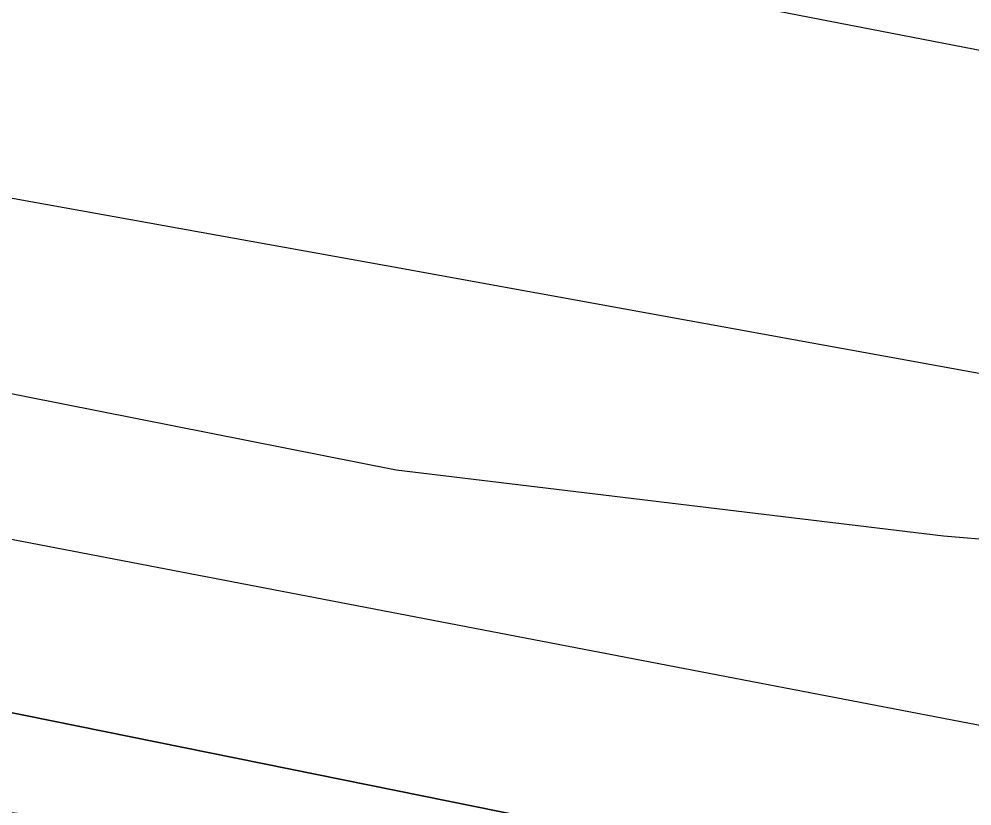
# Model space of a CAD drawing. Extents: x 3329332 to 3367211, y 631066 to 656469.
# Drawn here: x 3338183.4 to 3338292.7, y 648401.2 to 648491.5 of the extents above; entities that cross this region are included whole.
import ezdxf

# ---------------------------------------------------------------- set-up
doc = ezdxf.new("R2010")
doc.units = 0
for name, color, linetype in [('V-RIVR-EDGE', 7, 'Continuous'), ('V-RRAP-FSHR', 7, 'Continuous'), ('V-TOPO-DPTH', 7, 'Continuous'), ('V-TOPO-MINR', 7, 'Continuous'), ('V-TOPO-WATR', 7, 'Continuous')]:
    doc.layers.add(name, color=color, linetype=linetype)

msp = doc.modelspace()

# ---------------------------------------------------------------- linework, layer by layer
at = {"layer": 'V-RIVR-EDGE'}
msp.add_spline([(3343636.8271070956, 646843.3989800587), (3343622.1108212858, 646851.5792317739), (3343608.9428611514, 646858.5922459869), (3343596.5399541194, 646861.3375356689), (3343585.2946953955, 646861.7531449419), (3343568.24393458, 646866.8367453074), (3343554.697763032, 646877.7287245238), (3343538.057816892, 646892.1185805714), (3343529.147033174, 646895.6308411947), (3343519.467360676, 646901.8596239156), (3343506.6900779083, 646910.0350810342), (3343488.8790585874, 646921.325408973), (3343476.1027347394, 646929.8886666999), (3343464.099135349, 646937.2866047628), (3343456.7481843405, 646944.2852351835), (3343449.7850339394, 646951.2829066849), (3343444.7484206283, 646953.23437568), (3343437.386921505, 646955.9671994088), (3343424.9830555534, 646958.3246884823), (3343409.480620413, 646962.2410513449), (3343396.697584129, 646968.089704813), (3343383.5277061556, 646974.3271178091), (3343375.7774475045, 646976.6730998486), (3343358.7228510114, 646980.205497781), (3343342.4448146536, 646984.1237784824), (3343324.996664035, 646985.3303316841), (3343315.3045255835, 646986.5177064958), (3343304.843498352, 646990.4216034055), (3343288.9638107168, 646998.60473188), (3343275.4109267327, 647006.7821068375), (3343264.954694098, 647012.6250067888), (3343248.681452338, 647018.4822905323), (3343233.954618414, 647022.3967355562), (3343209.925364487, 647028.2731976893), (3343162.260410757, 647042.3519666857), (3343147.918500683, 647045.1020509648), (3343128.926818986, 647049.4148447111), (3343116.5229530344, 647051.7723337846), (3343106.4526031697, 647056.8386736), (3343102.5793916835, 647058.7872658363), (3343086.688197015, 647062.3167870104), (3343081.258988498, 647062.3302118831), (3343073.506812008, 647063.9005927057), (3343064.593151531, 647066.249451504), (3343053.7481593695, 647071.7055097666), (3343047.940739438, 647075.5978996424), (3343041.7426421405, 647078.3278466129), (3343029.344529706, 647083.0121393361), (3343020.0488221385, 647087.6887607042), (3343006.4940203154, 647095.090534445), (3342971.6236099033, 647107.974257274), (3342951.4790744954, 647116.5557344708), (3342937.1515482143, 647125.1228278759), (3342928.2455590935, 647130.5740915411), (3342903.0586568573, 647138.7802340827), (3342877.487789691, 647148.5385379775), (3342858.8954156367, 647157.5039801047), (3342849.609297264, 647166.0586075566), (3342844.19159578, 647170.7256397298), (3342831.7934833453, 647175.4099324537), (3342823.655424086, 647177.7568734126), (3342803.887182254, 647181.6837843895), (3342796.52568313, 647184.4166081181), (3342787.2309344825, 647189.4810300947), (3342775.609382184, 647194.5512055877), (3342758.944504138, 647198.858245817), (3342732.97337041, 647203.5761007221), (3342721.3451056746, 647205.9316719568), (3342697.703652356, 647211.8071751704), (3342663.989931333, 647221.973416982), (3342635.705418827, 647232.1262339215), (3342620.593661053, 647237.2050396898), (3342601.9840264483, 647239.1900708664), (3342563.6166981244, 647249.3678197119), (3342526.798654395, 647258.7661316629), (3342490.762924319, 647270.8771300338), (3342457.056874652, 647284.1457767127), (3342444.661638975, 647289.9934712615), (3342438.029712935, 647274.1099479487), (3342415.16769651, 647281.5347357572), (3342391.925550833, 647292.0628873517), (3342329.1699355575, 647319.7520755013), (3342295.0780031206, 647333.7972823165), (3342283.068650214, 647338.8684167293), (3342254.791809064, 647352.1236385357), (3342236.19751717, 647360.3134794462), (3342218.3759497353, 647367.3380006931), (3342205.204153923, 647372.7998124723), (3342191.64743426, 647379.4259849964), (3342179.2579521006, 647387.6004831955), (3342172.2852125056, 647390.720148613), (3342149.820585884, 647402.0219835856), (3342116.8997266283, 647419.1667185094), (3342096.3664316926, 647427.3613540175), (3342074.6726116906, 647436.7222681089), (3342056.4594079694, 647442.1965458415), (3342048.7110671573, 647445.3181290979), (3342046.3909759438, 647448.0384868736), (3342044.4577264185, 647450.3700851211), (3342038.2586702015, 647452.712231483), (3342007.6463951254, 647462.4830013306), (3341964.2482070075, 647476.9390228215), (3341952.242689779, 647483.5613596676), (3341946.042674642, 647485.5157054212), (3341937.125178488, 647486.313361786), (3341928.594524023, 647486.7222586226), (3341922.397385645, 647489.8400062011), (3341906.513862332, 647496.4719322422), (3341894.505468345, 647501.9308672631), (3341878.2379801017, 647510.1149546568), (3341870.0932084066, 647509.7472913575), (3341856.9137412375, 647512.1066982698), (3341848.000080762, 647514.4555570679), (3341827.073231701, 647520.324347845), (3341821.2638939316, 647523.4411365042), (3341814.6789549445, 647526.5598430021), (3341810.025347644, 647526.571350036), (3341806.5332243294, 647525.8043790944), (3341795.289883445, 647526.9955895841), (3341774.7450814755, 647530.5366177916), (3341748.7854547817, 647539.9080799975), (3341739.1000287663, 647543.8100590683), (3341723.2049984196, 647545.7883778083), (3341703.4377155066, 647550.1030893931), (3341688.708963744, 647553.2419331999), (3341675.143613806, 647556.3779002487), (3341665.0684693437, 647559.505237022), (3341655.7785152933, 647566.5086620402), (3341650.35985489, 647570.787893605), (3341641.0583938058, 647573.1377113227), (3341619.3521078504, 647577.4572175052), (3341603.0731125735, 647580.9876975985), (3341588.7244900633, 647581.0231776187), (3341577.8641551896, 647580.2744261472), (3341570.499779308, 647581.843848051), (3341563.913881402, 647584.5747539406), (3341550.35620282, 647590.8131258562), (3341537.182489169, 647595.4993364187), (3341511.9936690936, 647602.9298777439), (3341494.1644303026, 647606.8519941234), (3341474.01126462, 647611.9432658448), (3341452.3126500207, 647619.3651768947), (3341435.647771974, 647623.672217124), (3341426.7293169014, 647624.0820728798), (3341409.6747204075, 647627.6144708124), (3341399.593822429, 647628.4150039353), (3341382.156219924, 647633.887363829), (3341364.3346524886, 647640.9118850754), (3341355.4209920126, 647643.2607438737), (3341344.179568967, 647645.2275555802), (3341336.034797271, 647644.8598922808), (3341320.5266086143, 647646.449451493), (3341290.677468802, 647651.176895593), (3341274.0145085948, 647656.2595370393), (3341268.5862589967, 647656.6607625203), (3341256.951281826, 647656.301729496), (3341232.5255970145, 647658.6889450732), (3341211.979836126, 647661.842172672), (3341186.0144559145, 647668.8868312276), (3341159.6564804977, 647673.9934456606), (3341146.4731776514, 647674.8016501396), (3341117.007043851, 647677.589132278), (3341103.433063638, 647677.2348938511), (3341097.616054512, 647677.2492776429), (3341091.8028810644, 647678.8148638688), (3341087.9296695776, 647680.7634561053), (3341085.2198599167, 647682.7091715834), (3341079.7954459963, 647684.661599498), (3341055.366884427, 647685.8854132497), (3341036.3684902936, 647687.4836027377), (3341024.7306363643, 647685.9611678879), (3341011.1547383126, 647684.8313282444), (3340999.5255146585, 647686.7990988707), (3340985.1855224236, 647690.3247843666), (3340953.8005228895, 647701.2608738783), (3340935.5930726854, 647709.0619552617), (3340923.584678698, 647714.5208902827), (3340917.0016575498, 647718.4151979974), (3340910.7968478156, 647718.4305407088), (3340908.0793667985, 647717.2738513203), (3340903.8135601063, 647717.2843994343), (3340894.5092222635, 647718.4708153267), (3340882.4893212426, 647719.2761430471), (3340860.789747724, 647726.3102534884), (3340855.75697009, 647729.812924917), (3340851.89047104, 647734.4761214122), (3340848.4060190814, 647736.811555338), (3340842.5909277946, 647737.6015403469), (3340826.314809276, 647742.2954222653), (3340811.5946877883, 647748.9244715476), (3340794.9432346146, 647758.6607202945), (3340781.396104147, 647769.1648989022), (3340774.827466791, 647778.8762157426), (3340770.949460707, 647778.8858049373), (3340766.3035247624, 647781.9997168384), (3340765.154506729, 647787.8196027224), (3340765.1631370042, 647791.3098081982), (3340761.6815618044, 647794.8086439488), (3340748.8985255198, 647800.6572974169), (3340736.8843780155, 647803.7894287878), (3340725.2589900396, 647807.3084018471), (3340719.4477344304, 647809.6495892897), (3340716.353959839, 647813.1474661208), (3340707.8348124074, 647818.2099702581), (3340686.534546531, 647829.8967290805), (3340660.9655972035, 647840.4306341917), (3340654.377781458, 647842.3859388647), (3340636.5533372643, 647848.2470582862), (3340626.477233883, 647850.986594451), (3340619.1090223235, 647851.0048139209), (3340608.2458106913, 647849.0926606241), (3340603.203443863, 647848.7173259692), (3340600.494593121, 647851.0508420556), (3340597.786701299, 647853.7721587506), (3340589.6467242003, 647855.343498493), (3340581.5086649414, 647857.6904394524), (3340569.1143881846, 647863.9259346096), (3340561.3708419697, 647868.9865209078), (3340557.892143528, 647873.6487584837), (3340534.6413675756, 647880.686704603), (3340500.541763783, 647891.6295065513), (3340470.702213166, 647900.2349567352), (3340445.522023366, 647911.1557035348), (3340419.5623966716, 647920.5271657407), (3340404.067632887, 647927.5459334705), (3340372.685510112, 647939.6454248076), (3340342.4696659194, 647952.9054412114), (3340306.057642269, 647969.6710058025), (3340282.828921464, 647985.6283659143), (3340275.0940055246, 647994.1791576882), (3340268.900702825, 647998.8481077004), (3340258.823640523, 648001.199843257), (3340240.223595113, 648007.0628805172), (3340208.8366777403, 648017.2233688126), (3340162.736351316, 648036.7275106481), (3340150.3468691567, 648044.9020088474), (3340132.923650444, 648056.1913778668), (3340120.1463676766, 648064.3668349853), (3340103.8769615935, 648071.7753211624), (3340062.4148997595, 648085.063146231), (3340020.562160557, 648097.1885283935), (3340008.159253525, 648099.9338180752), (3339970.575197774, 648113.2120539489), (3339931.446652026, 648129.2087297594), (3339889.974042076, 648138.2307481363), (3339851.5961656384, 648144.1426902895), (3339826.794187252, 648151.1844720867), (3339779.131151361, 648166.0388423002), (3339750.4607560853, 648176.9682193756), (3339726.4410913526, 648186.7226875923), (3339710.1716852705, 648194.1311737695), (3339698.5520508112, 648199.9769504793), (3339684.9905365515, 648204.6641199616), (3339657.470118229, 648210.1614117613), (3339640.4049736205, 648209.4280030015), (3339598.1414197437, 648212.2471294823), (3339566.358071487, 648218.9183712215), (3339519.0713291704, 648229.118175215), (3339492.7200661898, 648236.9393939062), (3339468.307806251, 648244.7558180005), (3339451.6400514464, 648247.899456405), (3339423.72320224, 648249.9075016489), (3339391.1489100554, 648250.3758514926), (3339356.2621980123, 648256.6669639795), (3339323.3125711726, 648262.1776806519), (3339267.0929899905, 648266.970331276), (3339191.493926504, 648276.0767345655), (3339142.6492693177, 648283.5657699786), (3339080.627062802, 648294.1898135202), (3339050.0051985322, 648300.0825772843), (3339012.788806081, 648305.2160414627), (3338936.4160592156, 648315.0999638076), (3338861.5935558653, 648324.5922498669), (3338841.0430003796, 648325.8064744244), (3338779.400923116, 648333.3271541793), (3338716.984203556, 648341.237552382), (3338619.6702238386, 648351.1732563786), (3338573.9260536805, 648357.879019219), (3338540.2008256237, 648363.3916537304), (3338502.213626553, 648370.4660387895), (3338454.128268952, 648371.3605460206), (3338406.04578811, 648373.4184550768), (3338372.6958947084, 648373.8887227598), (3338327.7215722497, 648378.2657641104), (3338302.9100046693, 648381.4295398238), (3338283.518056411, 648380.7018845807), (3338273.82495904, 648381.5014587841), (3338260.6522043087, 648386.5754699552), (3338248.6428514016, 648391.646604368), (3338238.5715426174, 648396.3251435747), (3338223.4501956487, 648397.5259432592), (3338149.397539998, 648404.6895078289), (3338106.754815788, 648410.9997987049), (3338090.4815740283, 648416.8570824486), (3338075.7662471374, 648425.4251347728), (3338068.017906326, 648428.5467180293), (3338061.041331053, 648430.1151810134), (3338050.188667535, 648432.4688344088), (3338042.0563617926, 648437.1425790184), (3338023.077146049, 648446.4967806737), (3338014.178828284, 648455.0504492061), (3338009.5482350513, 648464.3691708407), (3338008.012375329, 648470.5778162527), (3338005.6980376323, 648475.6249776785), (3338000.2832129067, 648481.4554116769), (3337993.311432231, 648484.962877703), (3337977.799407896, 648485.0012344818), (3337963.842421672, 648486.5869580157), (3337952.2227872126, 648492.4327347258), (3337934.79860958, 648503.3343031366), (3337924.3558018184, 648514.6064116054), (3337915.4689910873, 648527.8136874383), (3337906.963268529, 648538.3054000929), (3337897.6704377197, 648544.1454232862), (3337885.6534134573, 648546.1141528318), (3337868.6055294, 648552.3611550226), (3337833.747584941, 648570.2862857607), (3337831.4265348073, 648572.6188429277), (3337828.3413904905, 648579.6069252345), (3337825.256246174, 648586.595007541), (3337821.7775477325, 648591.257245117), (3337805.128012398, 648601.7690950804), (3337772.198522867, 648615.4236245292), (3337745.0716586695, 648623.2467610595), (3337725.3043757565, 648627.561472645), (3337697.3971157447, 648633.4475239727), (3337655.9264236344, 648643.2451435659), (3337633.050982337, 648645.2407228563), (3337587.683105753, 648647.2919194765), (3337530.6735395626, 648646.2694788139), (3337482.1965456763, 648645.6137425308), (3337469.4000845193, 648646.0331874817), (3337459.3258989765, 648649.5483248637), (3337449.6337605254, 648650.7356996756), (3337425.977923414, 648650.7941937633), (3337387.1921090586, 648648.5632820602), (3337346.0785321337, 648645.9503232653), (3337294.491462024, 648642.1998534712), (3337235.915350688, 648634.9764387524), (3337203.720228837, 648631.9536242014), (3337180.834239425, 648629.6833967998), (3337120.3162482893, 648621.3013748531), (3337079.5770471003, 648613.2582486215), (3337041.950798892, 648609.4732577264), (3337018.288249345, 648606.8171475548), (3336982.5914149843, 648599.1493559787), (3336951.5549003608, 648594.1846616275), (3336908.505197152, 648592.7398992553), (3336875.1648929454, 648597.088173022), (3336858.1045429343, 648598.2937673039), (3336851.1308444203, 648601.025632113), (3336844.931788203, 648603.367778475), (3336839.116696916, 648604.1577634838), (3336830.97288414, 648604.1779007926), (3336822.0457987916, 648601.0975510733), (3336811.5607985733, 648595.3064327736), (3336803.0243905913, 648593.38852596), (3336796.0430207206, 648593.017985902), (3336789.068363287, 648595.3620501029), (3336779.3743069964, 648595.773823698), (3336757.2572063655, 648590.787074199), (3336729.690759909, 648577.6699367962), (3336702.1377383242, 648569.9820079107), (3336685.851071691, 648570.4100831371), (3336673.8330885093, 648571.991012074), (3336663.7483548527, 648571.2403427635), (3336652.882266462, 648568.1647876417), (3336636.9603863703, 648559.2846893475), (3336627.2586587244, 648556.5940580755), (3336614.4593208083, 648555.8501012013), (3336584.9759264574, 648551.6571723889), (3336546.1862764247, 648547.8750582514), (3336510.1064360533, 648542.1472286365), (3336477.9017250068, 648535.2464080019), (3336448.4029879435, 648524.8486694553), (3336423.931274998, 648508.6214558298), (3336410.7115332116, 648494.6932371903), (3336400.5932373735, 648480.3695465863), (3336397.4630238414, 648469.1310002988), (3336394.711021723, 648454.0134890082), (3336388.0781367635, 648437.7421650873), (3336381.4500464, 648423.409844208), (3336375.9901524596, 648411.0136496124), (3336372.482686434, 648404.0418689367), (3336364.323530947, 648397.8571965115), (3336361.2134547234, 648394.762463), (3336359.6555398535, 648392.0516944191), (3336357.7011941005, 648385.8516792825), (3336351.0903642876, 648378.4997693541), (3336344.851033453, 648364.5542901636), (3336339.7981185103, 648359.9131488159), (3336331.2597926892, 648357.2196407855), (3336326.2116723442, 648354.5175024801), (3336319.2197543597, 648349.8811557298), (3336309.8904846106, 648340.9847558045), (3336302.5136427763, 648337.5127697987), (3336295.1348831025, 648333.2651825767), (3336286.9699740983, 648324.753706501), (3336280.3696924, 648321.6676032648), (3336267.1739236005, 648317.4343998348), (3336257.8667089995, 648317.457413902), (3336251.6618992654, 648317.4727566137), (3336242.352766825, 648316.7201694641), (3336231.4924319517, 648315.9714179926), (3336219.8584136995, 648316.0001855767), (3336194.6504152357, 648315.6747147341), (3336165.5749588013, 648319.6246397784), (3336148.122013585, 648318.8921899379), (3336131.0530332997, 648316.6075787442), (3336112.040255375, 648312.3887591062), (3336101.9488092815, 648308.9234855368), (3336086.414729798, 648300.0424283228), (3336075.546723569, 648296.1912719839), (3336060.4167463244, 648293.9018661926), (3336047.620285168, 648294.3213111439), (3336032.5056506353, 648298.2367150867), (3336021.6558638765, 648301.7537703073), (3336016.2304910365, 648303.3183976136), (3336006.536434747, 648303.7301712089), (3335978.6195855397, 648305.7382164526), (3335940.2158182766, 648301.1795421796), (3335891.725399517, 648295.0945973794), (3335848.668024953, 648290.5474301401), (3335790.1091741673, 648290.304426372), (3335753.2671574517, 648290.0077231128), (3335726.4993262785, 648286.1958824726), (3335694.691046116, 648282.7843083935), (3335674.8959545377, 648275.8528023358), (3335659.375299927, 648272.4009536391), (3335636.485474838, 648268.5795238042), (3335620.5808552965, 648266.6798364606), (3335591.8816924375, 648265.9751952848), (3335557.760033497, 648267.9985832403), (3335544.1870122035, 648268.0321454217), (3335523.2429025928, 648266.920525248), (3335504.6208020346, 648263.8641485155), (3335489.879584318, 648261.9615844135), (3335466.2323774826, 648265.5102839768), (3335442.1868219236, 648264.7941357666), (3335411.550573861, 648264.8698904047), (3335377.8042495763, 648261.8509115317), (3335309.145322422, 648254.6524287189), (3335266.481501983, 648252.4311062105), (3335243.9861899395, 648251.3233217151), (3335220.7162355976, 648250.6052556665), (3335202.4953605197, 648252.9771285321), (3335190.085741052, 648253.0078139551), (3335171.0777577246, 648250.7279973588), (3335140.040284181, 648245.3755023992), (3335097.7364556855, 648231.9070033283), (3335079.888997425, 648228.4609081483), (3335074.8475895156, 648228.4733741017), (3335068.641820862, 648228.100916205), (3335061.6614099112, 648228.1181767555), (3335052.348441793, 648225.8143871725), (3335042.2617902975, 648224.2881166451), (3335032.1655496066, 648218.883840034), (3335022.075062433, 648215.8063670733), (3335003.0651612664, 648212.7509492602), (3334965.832467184, 648211.2918030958), (3334950.711120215, 648212.4926027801), (3334915.8148189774, 648214.905709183), (3334852.211683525, 648213.5117695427), (3334793.257360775, 648210.1673198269), (3334744.7774901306, 648208.3481817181), (3334710.648159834, 648207.2691648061), (3334677.2905950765, 648204.6370276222), (3334638.509575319, 648204.3451189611), (3334608.649887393, 648204.8067563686), (3334566.769339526, 648205.6859208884), (3334543.1135024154, 648205.7444149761), (3334524.8839970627, 648204.6260823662), (3334499.6721629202, 648202.7494090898), (3334450.4205267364, 648202.4833912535), (3334410.477064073, 648202.5821599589), (3334380.228616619, 648202.6569556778), (3334353.8668055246, 648206.2123676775), (3334344.5576730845, 648205.4597805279), (3334325.5516075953, 648203.9555651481), (3334283.271752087, 648200.1820812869), (3334254.566835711, 648197.1506364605), (3334219.268350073, 648193.7476926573), (3334183.2000167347, 648192.6734703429), (3334158.3779010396, 648191.5714393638), (3334149.457528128, 648191.205693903), (3334137.0402373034, 648188.1339744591), (3334128.501911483, 648185.440466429), (3334111.044171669, 648182.7690135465), (3334081.563654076, 648179.7394865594), (3334057.1293389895, 648178.636496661), (3334040.8436312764, 648179.4523724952), (3334029.993844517, 648182.969427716), (3334019.911028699, 648182.9943596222), (3333987.3213938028, 648177.2578997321), (3333955.1224362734, 648172.6838827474), (3333933.013006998, 648170.799538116), (3333908.970328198, 648171.2467917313), (3333889.5831745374, 648172.4581395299), (3333868.256058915, 648173.2864813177), (3333818.617581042, 648173.4092230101), (3333772.0776723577, 648171.973090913), (3333733.678699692, 648169.3534196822), (3333687.913433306, 648167.5275691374), (3333647.9594225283, 648163.3605311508), (3333617.3135852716, 648159.5582797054), (3333590.539041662, 648153.0318348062), (3333562.604931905, 648148.059469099), (3333531.5645816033, 648141.5435723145), (3333511.0063547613, 648139.6553920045), (3333488.8978844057, 648138.1588479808), (3333475.711704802, 648137.8036506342), (3333461.743211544, 648134.7357668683), (3333439.4028820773, 648130.067855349)], degree=3, dxfattribs=at)
at = {"layer": 'V-RRAP-FSHR'}
msp.add_lwpolyline([(3338118.529, 648488.522), (3338139.83, 648465.421), (3338175.498, 648449.916), (3338226.668, 648439.778), (3338289.448, 648432.185), (3338353.33, 648426.836), (3338418.16, 648414.115), (3338490.589, 648401.8960000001), (3338547.325, 648395.153), (3338607.508, 648391.007), (3338667.343, 648388.647), (3338725.173, 648385.267), (3338795.994, 648378.962), (3338854.419, 648370.555), (3338924.839, 648357.8740000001), (3338983.682, 648353.606), (3339047.005, 648348.253)], dxfattribs=at)
at = {"layer": 'V-TOPO-DPTH'}
for points in [[(3339069.618363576, 648316.1470083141), (3338977.8549211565, 648330.1105584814), (3338832.35557752, 648351.6038482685), (3338813.2956012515, 648354.5330746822), (3338794.260410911, 648357.6101521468), (3338775.2623994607, 648360.9090061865), (3338756.289173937, 648364.355711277), (3338457.764414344, 648420.3863548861), (3338380.30766809, 648434.8213360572), (3338302.826588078, 648449.1235353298), (3338225.3090074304, 648463.2265617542), (3338147.767093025, 648477.1968062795), (3338050.0622762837, 648494.6700795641), (3338021.3284810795, 648499.640736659), (3337992.5599781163, 648504.3936414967), (3337963.7394135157, 648508.8199179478), (3337934.884141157, 648513.0284421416), (3336991.5492798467, 648629.4701559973)], [(3338499.615561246, 648347.5108614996), (3338413.6531906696, 648365.0120850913), (3338327.6856941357, 648382.4880646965), (3338241.7105086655, 648399.9261783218), (3338155.7301972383, 648417.3390479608), (3337988.4401911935, 648451.1805357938), (3337986.097511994, 648451.6332590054), (3337981.395708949, 648452.4432479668), (3337979.036585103, 648452.800513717), (3337910.249906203, 648462.6060680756), (3337873.453461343, 648467.4720895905), (3337836.603127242, 648471.8405135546), (3337799.67195928, 648475.4625411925), (3336997.5850886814, 648535.2778663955)], [(3336997.5850886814, 648535.2778663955), (3337799.67195928, 648475.4625411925), (3337836.603127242, 648471.8405135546), (3337873.453461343, 648467.4720895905), (3337910.249906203, 648462.6060680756), (3337979.036585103, 648452.800513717), (3337981.395708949, 648452.4432479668), (3337986.097511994, 648451.6332590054), (3337988.4401911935, 648451.1805357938), (3338155.7301972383, 648417.3390479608), (3338241.7105086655, 648399.9261783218), (3338327.6856941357, 648382.4880646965), (3338413.6531906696, 648365.0120850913), (3338499.615561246, 648347.5108614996)]]:
    msp.add_lwpolyline(points, dxfattribs=at)
at = {"layer": 'V-TOPO-MINR'}
for points in [[(3339511.9725864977, 648264.9660957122), (3338889.002919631, 648375.0723668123), (3338874.4216744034, 648377.6104692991), (3338859.831943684, 648380.0980108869), (3338845.229484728, 648382.5097111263), (3338830.6185402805, 648384.8708504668), (3338806.819934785, 648388.6533051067), (3338804.104351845, 648389.0990382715), (3338801.391999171, 648389.563092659), (3338798.684491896, 648390.0546288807), (3338795.9802148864, 648390.564486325), (3338013.188269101, 648542.2644603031), (3338010.8855461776, 648542.7035904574), (3338006.2742110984, 648543.5497563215), (3338001.654121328, 648544.346818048), (3337999.340506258, 648544.7233374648), (3337994.704726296, 648545.4223498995), (3337990.059407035, 648546.0881935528), (3337985.412680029, 648546.7251194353), (3337980.761280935, 648547.3239025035), (3337976.1028737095, 648547.8654713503), (3337971.439794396, 648548.3688973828), (3336976.0497955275, 648647.0349025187)], [(3339069.618363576, 648316.1470083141), (3338977.8549211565, 648330.1105584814), (3338832.35557752, 648351.6038482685), (3338813.2956012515, 648354.5330746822), (3338794.260410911, 648357.6101521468), (3338775.2623994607, 648360.9090061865), (3338756.289173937, 648364.355711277), (3338457.764414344, 648420.3863548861), (3338380.30766809, 648434.8213360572), (3338302.826588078, 648449.1235353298), (3338225.3090074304, 648463.2265617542), (3338147.767093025, 648477.1968062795), (3338050.0622762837, 648494.6700795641), (3338021.3284810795, 648499.640736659), (3337992.5599781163, 648504.3936414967), (3337963.7394135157, 648508.8199179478), (3337934.884141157, 648513.0284421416), (3336991.5492798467, 648629.4701559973)], [(3339425.7054778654, 648230.1426099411), (3338863.941654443, 648306.7414302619), (3338824.684532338, 648312.3670684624), (3338785.484182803, 648318.3484988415), (3338746.36899212, 648324.8636174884), (3338707.3105740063, 648331.7345283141), (3338705.5661624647, 648332.0536650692), (3338665.6879575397, 648339.4034887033), (3338625.822847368, 648346.8231586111), (3338585.9773793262, 648354.3475979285), (3338546.145006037, 648361.9418835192), (3338008.5252080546, 648465.1748903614), (3337997.580959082, 648467.1942541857), (3337986.618989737, 648469.1075596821), (3337975.630439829, 648470.8617776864), (3337964.624169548, 648472.5099373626), (3336995.3539258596, 648578.4984380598)]]:
    msp.add_lwpolyline(points, dxfattribs=at)
at = {"layer": 'V-TOPO-WATR'}
msp.add_lwpolyline([(3338499.615561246, 648347.5108614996), (3338413.6531906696, 648365.0120850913), (3338327.6856941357, 648382.4880646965), (3338241.7105086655, 648399.9261783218), (3338155.7301972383, 648417.3390479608), (3337988.4401911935, 648451.1805357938), (3337986.097511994, 648451.6332590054), (3337981.395708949, 648452.4432479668), (3337979.036585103, 648452.800513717), (3337910.249906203, 648462.6060680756), (3337873.453461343, 648467.4720895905), (3337836.603127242, 648471.8405135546), (3337799.67195928, 648475.4625411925), (3336997.5850886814, 648535.2778663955)], dxfattribs=at)

doc.saveas('drawing.dxf')
